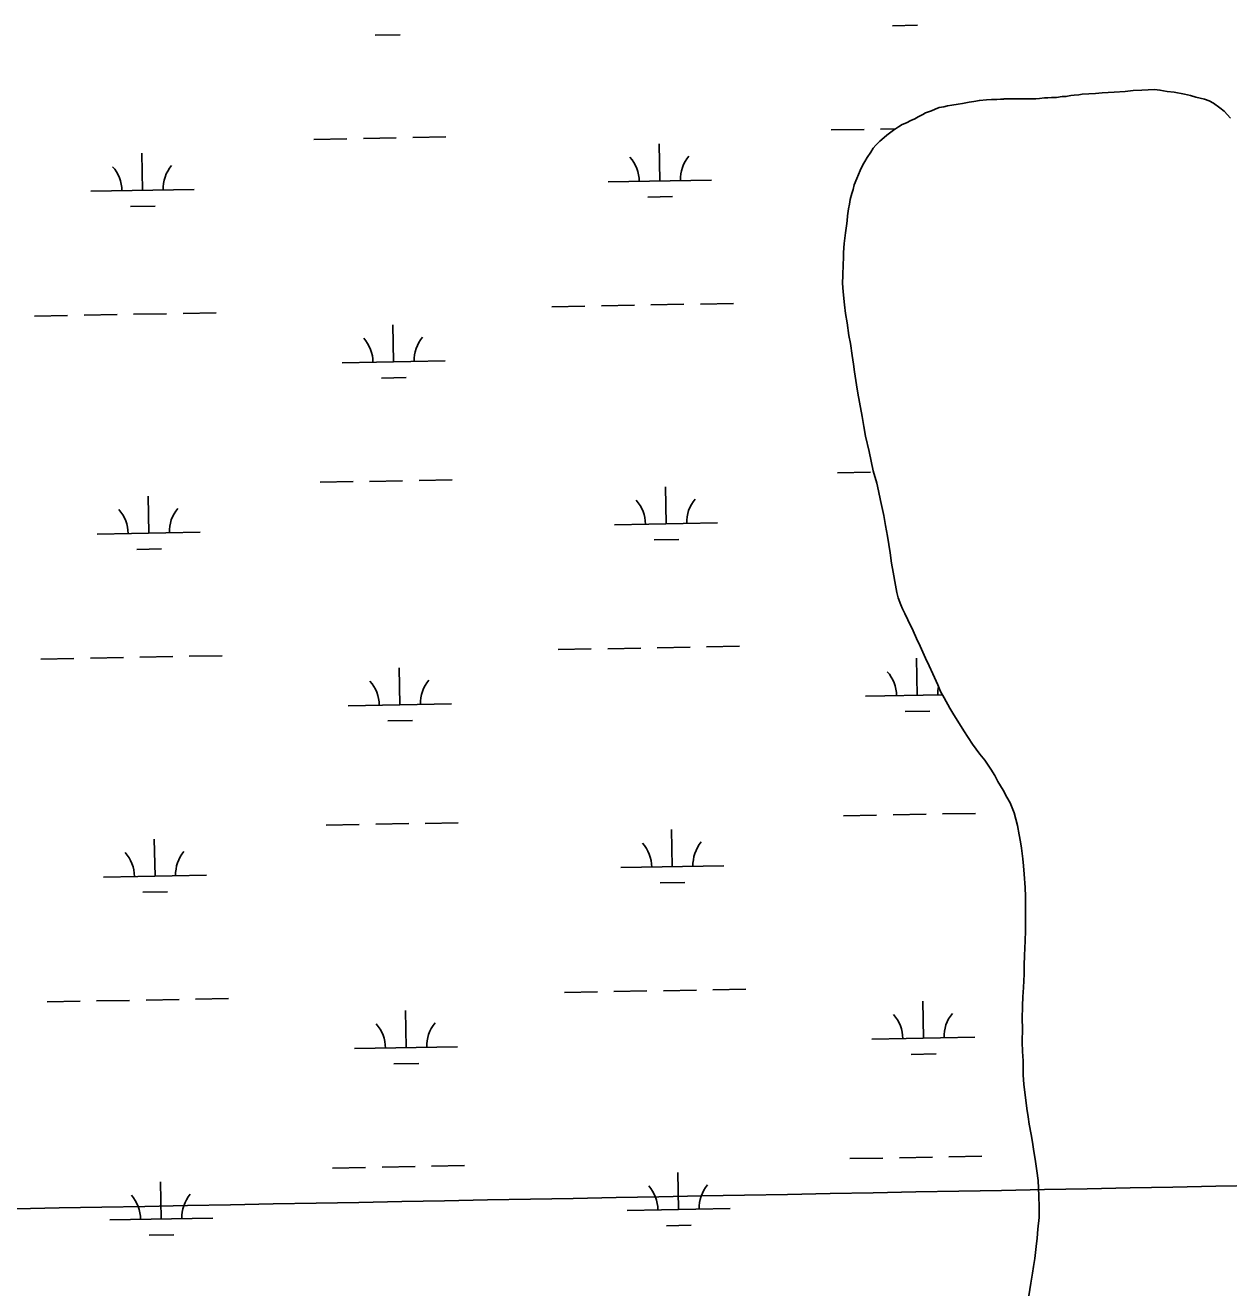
# Model space of a CAD drawing. Extents: x 3957609 to 3995875, y 234277 to 260273.
# Drawn here: x 3965192 to 3966359, y 242711 to 243939 of the extents above; entities that cross this region are included whole.
import ezdxf

# ---------------------------------------------------------------- set-up
doc = ezdxf.new("R2010")
doc.units = 0
for name, color, linetype in [('V-GRID-MAJR', 7, 'Continuous'), ('V-TOPO-SHOR', 7, 'Continuous'), ('V-WETL-SWMP', 7, 'Continuous')]:
    doc.layers.add(name, color=color, linetype=linetype)

msp = doc.modelspace()

# ---------------------------------------------------------------- linework, layer by layer
at = {"layer": 'V-GRID-MAJR'}
msp.add_spline([(3961816.723, 242728.005), (3967136.284, 242827.44), (3972455.83, 242927.648), (3977775.362, 243028.63), (3983094.879, 243130.385), (3988414.381, 243232.915), (3993733.868, 243336.218)], degree=3, dxfattribs=at)
at = {"layer": 'V-TOPO-SHOR'}
for points in [[(3966006.249, 243806.678), (3966008.44, 243810.811), (3966011.889, 243815.902), (3966014.398, 243819.717), (3966016.913, 243822.587), (3966020.69, 243826.412), (3966024.781, 243830.24), (3966027.618, 243832.476), (3966030.139, 243834.393), (3966033.922, 243837.269), (3966038.97, 243840.47), (3966042.437, 243842.708), (3966046.546, 243844.32), (3966050.648, 243846.565), (3966054.756, 243848.174), (3966057.91, 243850.097), (3966062.33, 243852.342), (3966065.17, 243853.946), (3966068.015, 243854.914), (3966070.859, 243855.885), (3966074.333, 243857.491), (3966078.439, 243859.1), (3966082.871, 243859.764), (3966086.346, 243860.737), (3966090.461, 243861.398), (3966096.789, 243862.389), (3966100.904, 243863.051), (3966107.23, 243864.36), (3966111.975, 243865.023), (3966117.353, 243866.01), (3966124.318, 243866.688), (3966129.068, 243867.036), (3966134.134, 243867.071), (3966141.102, 243867.434), (3966144.903, 243867.458), (3966148.704, 243867.485), (3966155.036, 243867.526), (3966158.522, 243867.548), (3966162.638, 243867.575), (3966168.34, 243867.614), (3966172.141, 243867.638), (3966175.623, 243867.978), (3966180.37, 243868.642), (3966183.854, 243868.667), (3966187.335, 243869.007), (3966192.087, 243869.037), (3966197.467, 243869.707), (3966201.268, 243869.732), (3966206.013, 243870.713), (3966209.177, 243871.05), (3966213.611, 243871.397), (3966217.091, 243872.054), (3966223.423, 243872.41), (3966230.073, 243872.773), (3966236.403, 243873.447), (3966242.103, 243873.801), (3966248.118, 243874.157), (3966258.567, 243874.86), (3966266.48, 243875.546), (3966275.031, 243875.919), (3966287.063, 243876.631), (3966292.451, 243876.033), (3966299.426, 243874.813), (3966306.402, 243873.909), (3966316.232, 243872.072), (3966321.942, 243870.844), (3966327.339, 243869.295), (3966335.588, 243867.133), (3966340.35, 243865.58), (3966344.48, 243863.391), (3966350.528, 243858.996), (3966354.669, 243855.539), (3966360.731, 243848.928)], [(3966158.71, 242974.948), (3966159.259, 242987.621), (3966159.517, 242996.493), (3966160.093, 243005.367), (3966160.64, 243018.355), (3966160.9, 243027.227), (3966161.156, 243036.415), (3966161.694, 243050.671), (3966161.946, 243060.493), (3966161.879, 243070.629), (3966162.102, 243084.883), (3966162.043, 243093.753), (3966161.668, 243102.618), (3966160.631, 243115.599), (3966159.947, 243123.512), (3966159.585, 243130.477), (3966158.25, 243140.607), (3966157.258, 243146.935), (3966155.948, 243153.577), (3966154.303, 243162.752), (3966152.679, 243168.761), (3966151.055, 243175.085), (3966147.19, 243184.561), (3966143.985, 243190.242), (3966140.459, 243196.869), (3966135.333, 243205.389), (3966132.127, 243211.068), (3966128.285, 243217.378), (3966122.528, 243225.892), (3966117.736, 243231.88), (3966110.703, 243241.653), (3966106.546, 243247.959), (3966102.067, 243254.582), (3966096.306, 243263.728), (3966092.462, 243270.038), (3966088.62, 243276.348), (3966083.168, 243286.449), (3966079.641, 243292.761), (3966077.067, 243299.079), (3966072.246, 243309.817), (3966068.707, 243317.712), (3966065.176, 243324.974), (3966059.714, 243336.658), (3966056.179, 243344.235), (3966052.964, 243351.499), (3966047.826, 243362.235), (3966044.936, 243368.236), (3966042.687, 243372.971), (3966041.077, 243376.762), (3966038.499, 243383.395), (3966037.198, 243388.771), (3966035.886, 243395.732), (3966033.584, 243408.387), (3966031.941, 243417.244), (3966030.61, 243427.056), (3966028.286, 243443.195), (3966026.317, 243453.633), (3966024.669, 243463.443), (3966021.404, 243477.992), (3966019.444, 243487.163), (3966017.81, 243494.755), (3966014.247, 243506.769), (3966012.285, 243516.257), (3966010.323, 243525.43), (3966006.741, 243540.294), (3966005.094, 243549.787), (3966003.447, 243559.277), (3966001.137, 243573.2), (3965999.497, 243582.057), (3965998.176, 243590.284), (3965996.193, 243602.625), (3965995.194, 243610.219), (3965993.871, 243618.446), (3965992.21, 243630.157), (3965990.574, 243638.064), (3965988.909, 243650.405), (3965987.584, 243659.267), (3965986.576, 243667.811), (3965985.226, 243680.474), (3965984.538, 243688.705), (3965984.805, 243696.307), (3965985.05, 243707.079), (3965985.644, 243713.101), (3965985.609, 243718.485), (3965986.185, 243727.359), (3965986.785, 243732.43), (3965987.385, 243737.502), (3965988.288, 243744.476), (3965988.89, 243749.231), (3965989.492, 243753.987), (3965990.398, 243760.96), (3965991.317, 243765.402), (3965991.921, 243769.84), (3965993.466, 243775.87), (3965994.709, 243779.679), (3965995.946, 243784.121), (3965998.438, 243790.472), (3965999.997, 243794.283), (3966001.555, 243798.095), (3966004.369, 243803.497), (3966006.249, 243806.678)], [(3966165.233, 242706.388), (3966166.143, 242712.413), (3966167.052, 242718.754), (3966168.889, 242728.266), (3966169.796, 242734.925), (3966171.013, 242742.535), (3966172.518, 242754.266), (3966173.415, 242762.507), (3966173.993, 242771.061), (3966175.185, 242782.473), (3966175.436, 242792.293), (3966175.045, 242803.379), (3966174.314, 242818.26), (3966172.985, 242827.754), (3966171.66, 242836.614), (3966169.68, 242848.638), (3966168.682, 242855.601), (3966167.685, 242862.877), (3966165.717, 242873.001), (3966164.721, 242879.964), (3966163.4, 242888.191), (3966161.727, 242901.482), (3966160.398, 242911.292), (3966159.7, 242920.791), (3966159.612, 242934.41), (3966159.235, 242943.278), (3966158.858, 242952.461), (3966159.085, 242966.082), (3966158.71, 242974.948)]]:
    msp.add_lwpolyline(points, dxfattribs=at)
at = {"layer": 'V-WETL-SWMP'}
for p, q in [((3966033.126, 243938.484), (3966057.122, 243938.921)), ((3965531.301, 243929.359), (3965555.297, 243929.796)), ((3965973.547, 243837.383), (3966005.541, 243837.965)), ((3966021.539, 243838.256), (3966035.89, 243838.517)), ((3965471.721, 243828.259), (3965503.716, 243828.84)), ((3965519.714, 243829.131), (3965551.708, 243829.713)), ((3965567.706, 243830.004), (3965599.7, 243830.586)), ((3965807.354, 243787.924), (3965806.7, 243823.918)), ((3965305.529, 243778.799), (3965304.875, 243814.793)), ((3965757.362, 243787.015), (3965857.346, 243788.833)), ((3965255.537, 243777.89), (3965355.521, 243779.708)), ((3965293.812, 243763.152), (3965317.808, 243763.589)), ((3965795.637, 243772.277), (3965819.633, 243772.713)), ((3965702.711, 243665.93), (3965734.705, 243666.512)), ((3965750.703, 243666.803), (3965782.698, 243667.385)), ((3965798.695, 243667.675), (3965830.69, 243668.257)), ((3965846.687, 243668.548), (3965878.682, 243669.13)), ((3965200.886, 243656.805), (3965232.88, 243657.387)), ((3965248.878, 243657.678), (3965280.873, 243658.26)), ((3965296.87, 243658.551), (3965328.865, 243659.133)), ((3965344.862, 243659.423), (3965376.857, 243660.005)), ((3965549.067, 243612.386), (3965548.412, 243648.38)), ((3965499.075, 243611.477), (3965599.059, 243613.295)), ((3965537.349, 243596.739), (3965561.345, 243597.176)), ((3965979.595, 243504.763), (3966011.589, 243505.345)), ((3965477.77, 243495.639), (3965509.764, 243496.22)), ((3965525.762, 243496.511), (3965557.756, 243497.093)), ((3965573.754, 243497.384), (3965605.748, 243497.966)), ((3965311.577, 243446.179), (3965310.923, 243482.173)), ((3965813.402, 243455.304), (3965812.748, 243491.298)), ((3965763.411, 243454.395), (3965863.394, 243456.213)), ((3965261.585, 243445.27), (3965361.569, 243447.088)), ((3965299.86, 243430.532), (3965323.856, 243430.969)), ((3965801.685, 243439.657), (3965825.681, 243440.093)), ((3965708.759, 243333.31), (3965740.754, 243333.892)), ((3965756.751, 243334.183), (3965788.746, 243334.765)), ((3965804.743, 243335.055), (3965836.738, 243335.637)), ((3965852.735, 243335.928), (3965884.73, 243336.51)), ((3965206.934, 243324.185), (3965238.928, 243324.767)), ((3965254.926, 243325.058), (3965286.921, 243325.64)), ((3965302.918, 243325.931), (3965334.913, 243326.513)), ((3965350.91, 243326.803), (3965382.905, 243327.385)), ((3966056.94, 243288.891), (3966056.285, 243324.885)), ((3965555.115, 243279.766), (3965554.46, 243315.76)), ((3966006.948, 243287.982), (3966081.554, 243289.338)), ((3965505.123, 243278.857), (3965605.107, 243280.675)), ((3966045.222, 243273.244), (3966069.218, 243273.681)), ((3965543.397, 243264.119), (3965567.393, 243264.556)), ((3965985.643, 243172.143), (3966017.637, 243172.725)), ((3966033.635, 243173.016), (3966065.629, 243173.598)), ((3966081.627, 243173.889), (3966113.621, 243174.47)), ((3965483.818, 243163.019), (3965515.812, 243163.6)), ((3965531.81, 243163.891), (3965563.804, 243164.473)), ((3965579.802, 243164.764), (3965611.796, 243165.346)), ((3965317.625, 243113.559), (3965316.971, 243149.553)), ((3965819.45, 243122.684), (3965818.796, 243158.678)), ((3965267.634, 243112.65), (3965367.617, 243114.468)), ((3965769.459, 243121.775), (3965869.442, 243123.593)), ((3965807.733, 243107.037), (3965831.729, 243107.473)), ((3965305.908, 243097.912), (3965329.904, 243098.349)), ((3965714.807, 243000.69), (3965746.802, 243001.272)), ((3965762.799, 243001.563), (3965794.794, 243002.145)), ((3965810.791, 243002.435), (3965842.786, 243003.017)), ((3965858.783, 243003.308), (3965890.778, 243003.89)), ((3965212.982, 242991.565), (3965244.977, 242992.147)), ((3965260.974, 242992.438), (3965292.969, 242993.02)), ((3965308.966, 242993.311), (3965340.961, 242993.892)), ((3965356.958, 242994.183), (3965388.953, 242994.765)), ((3966062.988, 242956.271), (3966062.334, 242992.265)), ((3965561.163, 242947.146), (3965560.508, 242983.14)), ((3966012.996, 242955.362), (3966112.98, 242957.18)), ((3965511.171, 242946.237), (3965611.155, 242948.055)), ((3966051.271, 242940.624), (3966075.267, 242941.06)), ((3965549.445, 242931.499), (3965573.441, 242931.936)), ((3966087.675, 242841.269), (3966119.67, 242841.85)), ((3965489.866, 242830.399), (3965521.86, 242830.98)), ((3965537.858, 242831.271), (3965569.852, 242831.853)), ((3965585.85, 242832.144), (3965617.844, 242832.726)), ((3965991.691, 242839.523), (3966023.685, 242840.105)), ((3966039.683, 242840.396), (3966071.677, 242840.978)), ((3965323.673, 242780.939), (3965323.019, 242816.933)), ((3965825.498, 242790.064), (3965824.844, 242826.058)), ((3965273.682, 242780.03), (3965373.665, 242781.848)), ((3965775.507, 242789.155), (3965875.49, 242790.973)), ((3965813.781, 242774.417), (3965837.777, 242774.853)), ((3965311.956, 242765.292), (3965335.952, 242765.729))]:
    msp.add_line(p, q, dxfattribs=at)
for points in [[(3966360.731, 243848.927), (3966354.669, 243855.539), (3966350.528, 243858.996), (3966344.481, 243863.391), (3966340.349, 243865.581), (3966335.587, 243867.133), (3966327.338, 243869.296), (3966321.943, 243870.844), (3966316.233, 243872.073), (3966306.402, 243873.909), (3966299.427, 243874.813), (3966292.451, 243876.034), (3966287.062, 243876.632), (3966275.03, 243875.919), (3966266.48, 243875.546), (3966258.566, 243874.86), (3966248.118, 243874.158), (3966242.102, 243873.801), (3966236.403, 243873.447), (3966230.072, 243872.772), (3966223.423, 243872.411), (3966217.09, 243872.053), (3966213.611, 243871.396), (3966209.178, 243871.05), (3966206.013, 243870.713), (3966201.268, 243869.731), (3966197.467, 243869.706), (3966192.087, 243869.037), (3966187.336, 243869.006), (3966183.854, 243868.666), (3966180.37, 243868.643), (3966175.623, 243867.978), (3966172.141, 243867.638), (3966168.34, 243867.613), (3966162.639, 243867.576), (3966158.521, 243867.548), (3966155.037, 243867.525), (3966148.703, 243867.484), (3966144.902, 243867.459), (3966141.101, 243867.433), (3966134.135, 243867.071), (3966129.067, 243867.037), (3966124.318, 243866.689), (3966117.354, 243866.01), (3966111.976, 243865.024), (3966107.229, 243864.359), (3966100.903, 243863.05), (3966096.789, 243862.39), (3966090.461, 243861.398), (3966086.347, 243860.737), (3966082.87, 243859.764), (3966078.439, 243859.101), (3966074.332, 243857.49), (3966070.859, 243855.884), (3966068.014, 243854.915), (3966065.17, 243853.946), (3966062.33, 243852.343), (3966057.91, 243850.097), (3966054.755, 243848.175), (3966050.648, 243846.565), (3966046.545, 243844.32), (3966042.438, 243842.709), (3966038.969, 243840.469), (3966033.922, 243837.269), (3966030.14, 243834.393), (3966027.618, 243832.476), (3966024.782, 243830.24), (3966020.69, 243826.412), (3966016.914, 243822.586), (3966014.399, 243819.718), (3966011.89, 243815.901), (3966008.44, 243810.81), (3966006.25, 243806.678)], [(3966006.25, 243806.678), (3966004.37, 243803.498), (3966001.555, 243798.095), (3965999.996, 243794.283), (3965998.438, 243790.472), (3965995.946, 243784.121), (3965994.708, 243779.678), (3965993.466, 243775.869), (3965991.922, 243769.84), (3965991.318, 243765.402), (3965990.397, 243760.961), (3965989.493, 243753.987), (3965988.891, 243749.232), (3965988.289, 243744.476), (3965987.384, 243737.502), (3965986.784, 243732.43), (3965986.184, 243727.358), (3965985.609, 243718.485), (3965985.645, 243713.101), (3965985.051, 243707.079), (3965984.805, 243696.307), (3965984.539, 243688.704), (3965985.227, 243680.473), (3965986.577, 243667.812), (3965987.584, 243659.266), (3965988.909, 243650.406), (3965990.574, 243638.064), (3965992.21, 243630.156), (3965993.871, 243618.447), (3965995.193, 243610.22), (3965996.193, 243602.625), (3965998.175, 243590.285), (3965999.496, 243582.058), (3966001.138, 243573.2), (3966003.448, 243559.278), (3966005.094, 243549.786), (3966006.74, 243540.295), (3966010.323, 243525.431), (3966012.284, 243516.258), (3966014.247, 243506.769), (3966017.81, 243494.756), (3966019.444, 243487.164), (3966021.405, 243477.992), (3966024.669, 243463.443), (3966026.317, 243453.634), (3966028.286, 243443.194), (3966030.61, 243427.056), (3966031.942, 243417.245), (3966033.584, 243408.387), (3966035.885, 243395.732), (3966037.198, 243388.772), (3966038.5, 243383.396), (3966041.078, 243376.761), (3966042.687, 243372.971), (3966044.935, 243368.235), (3966047.826, 243362.235), (3966052.965, 243351.5), (3966056.18, 243344.236), (3966059.714, 243336.657), (3966065.176, 243324.973), (3966068.708, 243317.712), (3966072.245, 243309.816), (3966077.067, 243299.078), (3966079.642, 243292.76), (3966083.168, 243286.449), (3966088.62, 243276.349), (3966092.462, 243270.039), (3966096.305, 243263.729), (3966102.067, 243254.582), (3966106.545, 243247.959), (3966110.704, 243241.652), (3966117.737, 243231.879), (3966122.528, 243225.892), (3966128.286, 243217.378), (3966132.128, 243211.069), (3966135.333, 243205.388), (3966140.458, 243196.87), (3966143.986, 243190.241), (3966147.19, 243184.561), (3966151.054, 243175.084), (3966152.68, 243168.76), (3966154.303, 243162.752), (3966155.947, 243153.577), (3966157.258, 243146.934), (3966158.25, 243140.606), (3966159.584, 243130.478), (3966159.947, 243123.512), (3966160.632, 243115.598), (3966161.668, 243102.618), (3966162.043, 243093.752), (3966162.102, 243084.883), (3966161.879, 243070.628), (3966161.946, 243060.492), (3966161.694, 243050.671), (3966161.155, 243036.414), (3966160.899, 243027.227), (3966160.64, 243018.356), (3966160.093, 243005.366), (3966159.518, 242996.493), (3966159.259, 242987.622), (3966158.71, 242974.948)], [(3966158.71, 242974.948), (3966159.085, 242966.082), (3966158.858, 242952.46), (3966159.235, 242943.277), (3966159.611, 242934.41), (3966159.7, 242920.791), (3966160.397, 242911.293), (3966161.728, 242901.482), (3966163.4, 242888.19), (3966164.721, 242879.963), (3966165.717, 242873.001), (3966167.685, 242862.878), (3966168.683, 242855.6), (3966169.679, 242848.638), (3966171.659, 242836.614), (3966172.984, 242827.754), (3966174.314, 242818.26), (3966175.046, 242803.378), (3966175.436, 242792.294), (3966175.184, 242782.473), (3966173.992, 242771.062), (3966173.415, 242762.506), (3966172.519, 242754.265), (3966171.013, 242742.535), (3966169.796, 242734.925), (3966168.89, 242728.267), (3966167.052, 242718.753), (3966166.143, 242712.412), (3966165.233, 242706.388)]]:
    msp.add_lwpolyline(points, dxfattribs=at)
for centre, start, end in [((3965862.579, 243789.403), 140.269876, 181.813534), ((3965250.287, 243778.269), 0.269879, 41.813537), ((3965360.754, 243780.278), 140.269876, 181.813534), ((3965752.112, 243787.394), 0.269879, 41.813537), ((3965493.824, 243611.856), 0.269879, 41.813537), ((3965604.292, 243613.865), 140.269876, 181.813534), ((3965256.335, 243445.649), 0.269879, 41.813537), ((3965366.802, 243447.658), 140.269876, 181.813534), ((3965758.16, 243454.774), 0.269879, 41.813537), ((3965868.627, 243456.783), 140.269876, 181.813534), ((3966001.697, 243288.361), 0.269879, 41.813537), ((3965499.872, 243279.236), 0.269879, 41.813537), ((3965610.34, 243281.245), 140.269876, 181.813534), ((3966112.165, 243290.37), 168.159973, 181.813534), ((3965262.383, 243113.029), 0.269879, 41.813537), ((3965372.85, 243115.038), 140.269876, 181.813534), ((3965764.208, 243122.154), 0.269879, 41.813537), ((3965874.676, 243124.163), 140.269876, 181.813534), ((3966007.746, 242955.741), 0.269879, 41.813537), ((3966118.213, 242957.75), 140.269876, 181.813534), ((3965505.92, 242946.616), 0.269879, 41.813537), ((3965616.388, 242948.625), 140.269876, 181.813534), ((3965378.899, 242782.418), 140.269876, 181.813534), ((3965770.256, 242789.534), 0.269879, 41.813537), ((3965880.724, 242791.543), 140.269876, 181.813534), ((3965268.431, 242780.409), 0.269879, 41.813537)]:
    msp.add_arc(centre, 35.246, start, end, dxfattribs=at)

doc.saveas('drawing.dxf')
